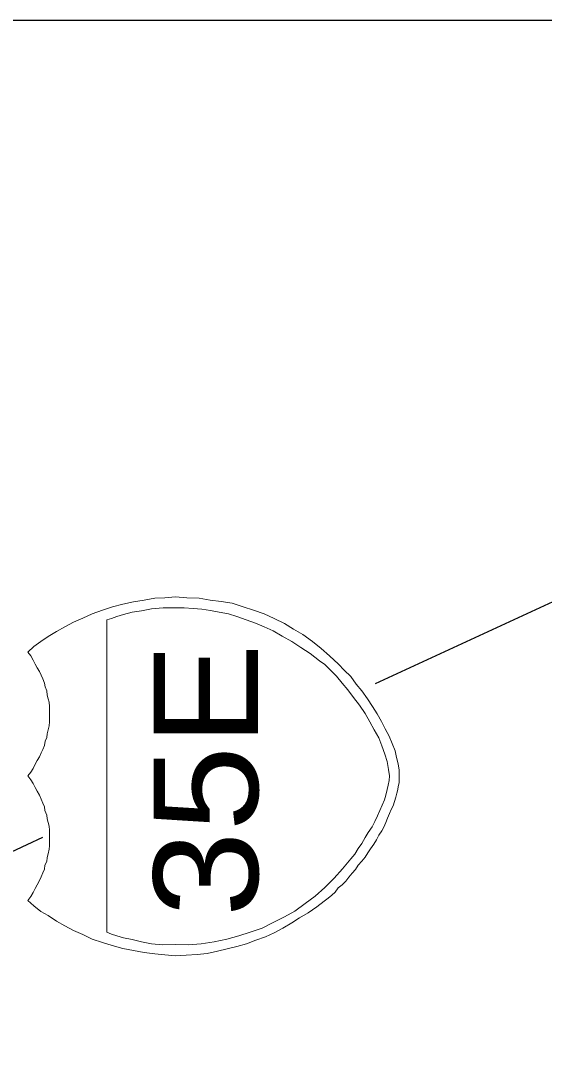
# Model space of a CAD drawing. Extents: x 2363323 to 2367082, y 6956018 to 6980837.
# Drawn here: x 2365875.6 to 2365901.2, y 6957032.4 to 6957082.5 of the extents above; entities that cross this region are included whole.
import ezdxf

# ---------------------------------------------------------------- set-up
doc = ezdxf.new("R2010")
doc.units = 0
doc.header["$LTSCALE"] = 4.1
doc.layers.add('62', color=7, linetype='Continuous', lineweight=13)
doc.layers.add('63', color=7, linetype='Continuous', lineweight=13)

msp = doc.modelspace()

# ---------------------------------------------------------------- linework, layer by layer
at = {"layer": '62', "lineweight": 25}
for points in [[(2365769.011, 6956632.956), (2366234.284, 6956632.956), (2366234.284, 6957082.548), (2365769.009, 6957082.548)], [(2365892.929, 6957050.214), (2365912.797, 6957059.392), (2365948.936, 6957067.246), (2365975.307, 6957082.548)], [(2365769.011, 6956975.913), (2365790.657, 6956983.202), (2365825.895, 6956995.106), (2365848.982, 6957016.774), (2365872.093, 6957040.581), (2365876.681, 6957042.72)]]:
    msp.add_lwpolyline(points, dxfattribs=at)
at = {"layer": '62'}
for points in [[(2365876.411, 6957046.455), (2365876.523, 6957046.634), (2365876.613, 6957046.838), (2365876.681, 6957046.995), (2365876.771, 6957047.198), (2365876.795, 6957047.4), (2365876.885, 6957047.58), (2365876.906, 6957047.76), (2365876.953, 6957047.962), (2365876.996, 6957048.144), (2365877.02, 6957048.345), (2365877.019, 6957048.525), (2365877.02, 6957048.728), (2365877.02, 6957048.906), (2365877.02, 6957049.088), (2365876.996, 6957049.312), (2365876.951, 6957049.47), (2365876.906, 6957049.65), (2365876.883, 6957049.852), (2365876.795, 6957050.055), (2365876.771, 6957050.235), (2365876.681, 6957050.438), (2365876.615, 6957050.619), (2365876.523, 6957050.798), (2365876.411, 6957050.978), (2365876.321, 6957051.159), (2365876.21, 6957051.36), (2365876.097, 6957051.562), (2365875.961, 6957051.742), (2365876.253, 6957052.012), (2365876.591, 6957052.258), (2365876.953, 6957052.508), (2365877.356, 6957052.755), (2365877.761, 6957052.98), (2365878.189, 6957053.204), (2365878.64, 6957053.408), (2365879.089, 6957053.612), (2365879.607, 6957053.79), (2365880.08, 6957053.949), (2365880.597, 6957054.082), (2365881.113, 6957054.196), (2365881.631, 6957054.285), (2365882.149, 6957054.375), (2365882.645, 6957054.398), (2365883.161, 6957054.442), (2365883.723, 6957054.396), (2365884.31, 6957054.375), (2365884.85, 6957054.285), (2365885.39, 6957054.219), (2365885.931, 6957054.128), (2365886.471, 6957053.948), (2365886.967, 6957053.79), (2365887.485, 6957053.61), (2365887.979, 6957053.384), (2365888.474, 6957053.136), (2365888.925, 6957052.868), (2365889.374, 6957052.598), (2365889.847, 6957052.26), (2365890.274, 6957051.924), (2365890.679, 6957051.564), (2365891.108, 6957051.158), (2365891.399, 6957050.865), (2365891.715, 6957050.55), (2365891.984, 6957050.19), (2365892.254, 6957049.852), (2365892.525, 6957049.472), (2365892.773, 6957049.089), (2365892.998, 6957048.728), (2365893.221, 6957048.368), (2365893.401, 6957048.008), (2365893.581, 6957047.648), (2365893.739, 6957047.288), (2365893.875, 6957046.926), (2365893.941, 6957046.612), (2365894.033, 6957046.298), (2365894.077, 6957045.984), (2365894.077, 6957045.712)], [(2365894.077, 6957045.712), (2365894.077, 6957045.532), (2365894.078, 6957045.376), (2365894.033, 6957045.195), (2365894.011, 6957045.038), (2365893.965, 6957044.858), (2365893.919, 6957044.678), (2365893.853, 6957044.454), (2365893.785, 6957044.252), (2365893.694, 6957044.07), (2365893.604, 6957043.868), (2365893.515, 6957043.642), (2365893.425, 6957043.44), (2365893.334, 6957043.214), (2365893.223, 6957043.035), (2365893.087, 6957042.812), (2365892.974, 6957042.585), (2365892.839, 6957042.382), (2365892.681, 6957042.158), (2365892.547, 6957041.955), (2365892.413, 6957041.752), (2365892.254, 6957041.55), (2365892.074, 6957041.346), (2365891.939, 6957041.145), (2365891.783, 6957040.964), (2365891.624, 6957040.761), (2365891.467, 6957040.581), (2365891.287, 6957040.401), (2365891.107, 6957040.244), (2365890.949, 6957040.041), (2365890.793, 6957039.884), (2365890.613, 6957039.748), (2365890.409, 6957039.591), (2365890.051, 6957039.321), (2365889.644, 6957039.028), (2365889.217, 6957038.781), (2365888.834, 6957038.534), (2365888.407, 6957038.286), (2365887.981, 6957038.061), (2365887.551, 6957037.858), (2365887.079, 6957037.7), (2365886.631, 6957037.522), (2365886.157, 6957037.386), (2365885.683, 6957037.274), (2365885.21, 6957037.161), (2365884.715, 6957037.048), (2365884.22, 6957037.004), (2365883.679, 6957036.958), (2365883.163, 6957036.936), (2365882.645, 6957036.981), (2365882.149, 6957037.026), (2365881.631, 6957037.094), (2365881.113, 6957037.184), (2365880.597, 6957037.296), (2365880.079, 6957037.431), (2365879.607, 6957037.588), (2365879.089, 6957037.748), (2365878.639, 6957037.971), (2365878.189, 6957038.175), (2365877.763, 6957038.398), (2365877.356, 6957038.624), (2365876.951, 6957038.894), (2365876.591, 6957039.096), (2365876.255, 6957039.366), (2365875.961, 6957039.636), (2365876.097, 6957039.818), (2365876.21, 6957040.018), (2365876.321, 6957040.221), (2365876.411, 6957040.402), (2365876.525, 6957040.604), (2365876.613, 6957040.784), (2365876.681, 6957040.986), (2365876.771, 6957041.166), (2365876.793, 6957041.346), (2365876.883, 6957041.526), (2365876.907, 6957041.73), (2365876.953, 6957041.912), (2365876.996, 6957042.135), (2365877.019, 6957042.291), (2365877.019, 6957042.472), (2365877.019, 6957042.698), (2365877.019, 6957042.878), (2365877.019, 6957043.058), (2365876.996, 6957043.262), (2365876.951, 6957043.44), (2365876.907, 6957043.618), (2365876.883, 6957043.8), (2365876.793, 6957044.025), (2365876.771, 6957044.205), (2365876.683, 6957044.386), (2365876.613, 6957044.565), (2365876.525, 6957044.769), (2365876.411, 6957044.97), (2365876.321, 6957045.15), (2365876.209, 6957045.332), (2365876.096, 6957045.51), (2365875.961, 6957045.712), (2365876.096, 6957045.892), (2365876.209, 6957046.074), (2365876.321, 6957046.275), (2365876.411, 6957046.455)]]:
    msp.add_lwpolyline(points, dxfattribs=at)
msp.add_lwpolyline([(2365879.809, 6957053.318), (2365879.809, 6957038.082), (2365880.033, 6957037.994), (2365880.305, 6957037.904), (2365880.619, 6957037.814), (2365881.047, 6957037.724), (2365881.497, 6957037.611), (2365881.991, 6957037.522), (2365882.552, 6957037.476), (2365883.161, 6957037.478), (2365883.791, 6957037.474), (2365884.421, 6957037.521), (2365885.053, 6957037.611), (2365885.66, 6957037.746), (2365886.248, 6957037.904), (2365886.811, 6957038.084), (2365887.394, 6957038.286), (2365887.935, 6957038.558), (2365888.474, 6957038.826), (2365888.991, 6957039.118), (2365889.487, 6957039.477), (2365889.981, 6957039.838), (2365890.453, 6957040.266), (2365890.904, 6957040.716), (2365891.311, 6957041.168), (2365891.714, 6957041.661), (2365891.917, 6957041.888), (2365892.074, 6957042.159), (2365892.254, 6957042.405), (2365892.411, 6957042.698), (2365892.569, 6957042.946), (2365892.751, 6957043.216), (2365892.884, 6957043.486), (2365893.019, 6957043.756), (2365893.131, 6957044.025), (2365893.245, 6957044.274), (2365893.358, 6957044.542), (2365893.424, 6957044.769), (2365893.491, 6957045.038), (2365893.538, 6957045.262), (2365893.583, 6957045.488), (2365893.604, 6957045.712), (2365893.559, 6957046.026), (2365893.493, 6957046.41), (2365893.379, 6957046.77), (2365893.223, 6957047.175), (2365893.088, 6957047.558), (2365892.861, 6957047.961), (2365892.637, 6957048.345), (2365892.411, 6957048.752), (2365892.143, 6957049.155), (2365891.849, 6957049.539), (2365891.579, 6957049.898), (2365891.288, 6957050.235), (2365891.017, 6957050.572), (2365890.725, 6957050.865), (2365890.454, 6957051.135), (2365890.185, 6957051.315), (2365889.734, 6957051.675), (2365889.284, 6957051.968), (2365888.835, 6957052.262), (2365888.361, 6957052.53), (2365887.934, 6957052.778), (2365887.484, 6957052.98), (2365887.058, 6957053.16), (2365886.607, 6957053.318), (2365886.158, 6957053.475), (2365885.751, 6957053.612), (2365885.301, 6957053.7), (2365884.874, 6957053.768), (2365884.445, 6957053.835), (2365884.017, 6957053.88), (2365883.59, 6957053.902), (2365883.161, 6957053.904), (2365882.553, 6957053.904), (2365881.993, 6957053.858), (2365881.496, 6957053.766), (2365881.046, 6957053.7), (2365880.617, 6957053.588), (2365880.305, 6957053.475), (2365880.035, 6957053.385)], close=True, dxfattribs=at)
at = {"layer": '63', "lineweight": 25}
for points in [[(2365769.011, 6956632.956), (2366234.284, 6956632.956), (2366234.284, 6957082.548), (2365769.009, 6957082.548)], [(2365892.929, 6957050.214), (2365912.797, 6957059.392), (2365948.936, 6957067.246), (2365975.307, 6957082.548)], [(2365769.011, 6956975.913), (2365790.657, 6956983.202), (2365825.895, 6956995.106), (2365848.982, 6957016.774), (2365872.093, 6957040.581), (2365876.681, 6957042.72)]]:
    msp.add_lwpolyline(points, dxfattribs=at)
at = {"layer": '63'}
for points in [[(2365876.411, 6957046.455), (2365876.523, 6957046.634), (2365876.613, 6957046.838), (2365876.681, 6957046.995), (2365876.771, 6957047.198), (2365876.795, 6957047.4), (2365876.885, 6957047.58), (2365876.906, 6957047.76), (2365876.953, 6957047.962), (2365876.996, 6957048.144), (2365877.02, 6957048.345), (2365877.019, 6957048.525), (2365877.02, 6957048.728), (2365877.02, 6957048.906), (2365877.02, 6957049.088), (2365876.996, 6957049.312), (2365876.951, 6957049.47), (2365876.906, 6957049.65), (2365876.883, 6957049.852), (2365876.795, 6957050.055), (2365876.771, 6957050.235), (2365876.681, 6957050.438), (2365876.615, 6957050.619), (2365876.523, 6957050.798), (2365876.411, 6957050.978), (2365876.321, 6957051.159), (2365876.21, 6957051.36), (2365876.097, 6957051.562), (2365875.961, 6957051.742), (2365876.253, 6957052.012), (2365876.591, 6957052.258), (2365876.953, 6957052.508), (2365877.356, 6957052.755), (2365877.761, 6957052.98), (2365878.189, 6957053.204), (2365878.64, 6957053.408), (2365879.089, 6957053.612), (2365879.607, 6957053.79), (2365880.08, 6957053.949), (2365880.597, 6957054.082), (2365881.113, 6957054.196), (2365881.631, 6957054.285), (2365882.149, 6957054.375), (2365882.645, 6957054.398), (2365883.161, 6957054.442), (2365883.723, 6957054.396), (2365884.31, 6957054.375), (2365884.85, 6957054.285), (2365885.39, 6957054.219), (2365885.931, 6957054.128), (2365886.471, 6957053.948), (2365886.967, 6957053.79), (2365887.485, 6957053.61), (2365887.979, 6957053.384), (2365888.474, 6957053.136), (2365888.925, 6957052.868), (2365889.374, 6957052.598), (2365889.847, 6957052.26), (2365890.274, 6957051.924), (2365890.679, 6957051.564), (2365891.108, 6957051.158), (2365891.399, 6957050.865), (2365891.715, 6957050.55), (2365891.984, 6957050.19), (2365892.254, 6957049.852), (2365892.525, 6957049.472), (2365892.773, 6957049.089), (2365892.998, 6957048.728), (2365893.221, 6957048.368), (2365893.401, 6957048.008), (2365893.581, 6957047.648), (2365893.739, 6957047.288), (2365893.875, 6957046.926), (2365893.941, 6957046.612), (2365894.033, 6957046.298), (2365894.077, 6957045.984), (2365894.077, 6957045.712)], [(2365894.077, 6957045.712), (2365894.077, 6957045.532), (2365894.078, 6957045.376), (2365894.033, 6957045.195), (2365894.011, 6957045.038), (2365893.965, 6957044.858), (2365893.919, 6957044.678), (2365893.853, 6957044.454), (2365893.785, 6957044.252), (2365893.694, 6957044.07), (2365893.604, 6957043.868), (2365893.515, 6957043.642), (2365893.425, 6957043.44), (2365893.334, 6957043.214), (2365893.223, 6957043.035), (2365893.087, 6957042.812), (2365892.974, 6957042.585), (2365892.839, 6957042.382), (2365892.681, 6957042.158), (2365892.547, 6957041.955), (2365892.413, 6957041.752), (2365892.254, 6957041.55), (2365892.074, 6957041.346), (2365891.939, 6957041.145), (2365891.783, 6957040.964), (2365891.624, 6957040.761), (2365891.467, 6957040.581), (2365891.287, 6957040.401), (2365891.107, 6957040.244), (2365890.949, 6957040.041), (2365890.793, 6957039.884), (2365890.613, 6957039.748), (2365890.409, 6957039.591), (2365890.051, 6957039.321), (2365889.644, 6957039.028), (2365889.217, 6957038.781), (2365888.834, 6957038.534), (2365888.407, 6957038.286), (2365887.981, 6957038.061), (2365887.551, 6957037.858), (2365887.079, 6957037.7), (2365886.631, 6957037.522), (2365886.157, 6957037.386), (2365885.683, 6957037.274), (2365885.21, 6957037.161), (2365884.715, 6957037.048), (2365884.22, 6957037.004), (2365883.679, 6957036.958), (2365883.163, 6957036.936), (2365882.645, 6957036.981), (2365882.149, 6957037.026), (2365881.631, 6957037.094), (2365881.113, 6957037.184), (2365880.597, 6957037.296), (2365880.079, 6957037.431), (2365879.607, 6957037.588), (2365879.089, 6957037.748), (2365878.639, 6957037.971), (2365878.189, 6957038.175), (2365877.763, 6957038.398), (2365877.356, 6957038.624), (2365876.951, 6957038.894), (2365876.591, 6957039.096), (2365876.255, 6957039.366), (2365875.961, 6957039.636), (2365876.097, 6957039.818), (2365876.21, 6957040.018), (2365876.321, 6957040.221), (2365876.411, 6957040.402), (2365876.525, 6957040.604), (2365876.613, 6957040.784), (2365876.681, 6957040.986), (2365876.771, 6957041.166), (2365876.793, 6957041.346), (2365876.883, 6957041.526), (2365876.907, 6957041.73), (2365876.953, 6957041.912), (2365876.996, 6957042.135), (2365877.019, 6957042.291), (2365877.019, 6957042.472), (2365877.019, 6957042.698), (2365877.019, 6957042.878), (2365877.019, 6957043.058), (2365876.996, 6957043.262), (2365876.951, 6957043.44), (2365876.907, 6957043.618), (2365876.883, 6957043.8), (2365876.793, 6957044.025), (2365876.771, 6957044.205), (2365876.683, 6957044.386), (2365876.613, 6957044.565), (2365876.525, 6957044.769), (2365876.411, 6957044.97), (2365876.321, 6957045.15), (2365876.209, 6957045.332), (2365876.096, 6957045.51), (2365875.961, 6957045.712), (2365876.096, 6957045.892), (2365876.209, 6957046.074), (2365876.321, 6957046.275), (2365876.411, 6957046.455)]]:
    msp.add_lwpolyline(points, dxfattribs=at)
msp.add_lwpolyline([(2365879.809, 6957053.318), (2365879.809, 6957038.082), (2365880.033, 6957037.994), (2365880.305, 6957037.904), (2365880.619, 6957037.814), (2365881.047, 6957037.724), (2365881.497, 6957037.611), (2365881.991, 6957037.522), (2365882.552, 6957037.476), (2365883.161, 6957037.478), (2365883.791, 6957037.474), (2365884.421, 6957037.521), (2365885.053, 6957037.611), (2365885.66, 6957037.746), (2365886.248, 6957037.904), (2365886.811, 6957038.084), (2365887.394, 6957038.286), (2365887.935, 6957038.558), (2365888.474, 6957038.826), (2365888.991, 6957039.118), (2365889.487, 6957039.477), (2365889.981, 6957039.838), (2365890.453, 6957040.266), (2365890.904, 6957040.716), (2365891.311, 6957041.168), (2365891.714, 6957041.661), (2365891.917, 6957041.888), (2365892.074, 6957042.159), (2365892.254, 6957042.405), (2365892.411, 6957042.698), (2365892.569, 6957042.946), (2365892.751, 6957043.216), (2365892.884, 6957043.486), (2365893.019, 6957043.756), (2365893.131, 6957044.025), (2365893.245, 6957044.274), (2365893.358, 6957044.542), (2365893.424, 6957044.769), (2365893.491, 6957045.038), (2365893.538, 6957045.262), (2365893.583, 6957045.488), (2365893.604, 6957045.712), (2365893.559, 6957046.026), (2365893.493, 6957046.41), (2365893.379, 6957046.77), (2365893.223, 6957047.175), (2365893.088, 6957047.558), (2365892.861, 6957047.961), (2365892.637, 6957048.345), (2365892.411, 6957048.752), (2365892.143, 6957049.155), (2365891.849, 6957049.539), (2365891.579, 6957049.898), (2365891.288, 6957050.235), (2365891.017, 6957050.572), (2365890.725, 6957050.865), (2365890.454, 6957051.135), (2365890.185, 6957051.315), (2365889.734, 6957051.675), (2365889.284, 6957051.968), (2365888.835, 6957052.262), (2365888.361, 6957052.53), (2365887.934, 6957052.778), (2365887.484, 6957052.98), (2365887.058, 6957053.16), (2365886.607, 6957053.318), (2365886.158, 6957053.475), (2365885.751, 6957053.612), (2365885.301, 6957053.7), (2365884.874, 6957053.768), (2365884.445, 6957053.835), (2365884.017, 6957053.88), (2365883.59, 6957053.902), (2365883.161, 6957053.904), (2365882.553, 6957053.904), (2365881.993, 6957053.858), (2365881.496, 6957053.766), (2365881.046, 6957053.7), (2365880.617, 6957053.588), (2365880.305, 6957053.475), (2365880.035, 6957053.385)], close=True, dxfattribs=at)

# ---------------------------------------------------------------- texts
at = {"layer": '62', "width": 1.1}
msp.add_text('35E', height=5.099, rotation=90, dxfattribs=at).set_placement((2365887.19, 6957038.827))
at = {"layer": '63', "width": 1.1}
msp.add_text('35E', height=5.099, rotation=90, dxfattribs=at).set_placement((2365887.19, 6957038.827))

doc.saveas('drawing.dxf')
